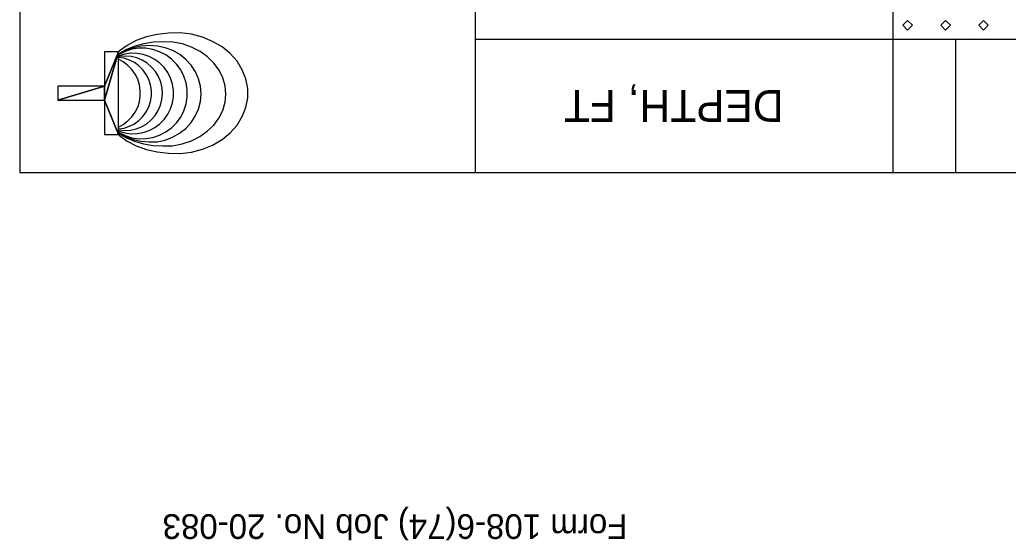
# Model space of a CAD drawing. Extents: x 1313964 to 1316843, y 2087046 to 2096619.
# Drawn here: x 1314075.31 to 1314091.13, y 2089922.27 to 2089930.61 of the extents above; entities that cross this region are included whole.
import ezdxf

# ---------------------------------------------------------------- set-up
doc = ezdxf.new("R2010")
doc.units = 0
doc.layers.add('B-Sub-Contour', color=7, linetype='Continuous')
doc.layers.add('Default', color=7, linetype='Continuous')

# ---------------------------------------------------------------- blocks, each defined once
blk = doc.blocks.new('POINT_DISPLAY')
at = {"layer": 'Default'}
blk.add_line((0, 0), (0, 0), dxfattribs=at)
blk = doc.blocks.new('DGRFC_GGHLOGO')
at = {"layer": 'Default'}
for points in [[(371581.68, 791230.32), (371581.68, 1050310.32), (295381.68, 1050310.32), (371581.68, 791230.32)], [(371581.68, 791230.32), (295381.68, 1050310.32), (295381.68, 791230.32), (371581.68, 791230.32)], [(295381.68, 791230.32), (104881.68, 791230.32), (104881.68, 715030.32), (295381.68, 791230.32)], [(295381.68, 791230.32), (104881.68, 715030.32), (562081.68, 715030.32), (295381.68, 791230.32)], [(295381.68, 791230.32), (562081.68, 715030.32), (371581.68, 791230.32), (295381.68, 791230.32)], [(562081.68, 715030.32), (562081.68, 791230.32), (371581.68, 791230.32), (562081.68, 715030.32)]]:
    blk.add_lwpolyline(points, close=True, dxfattribs=at)
for points in [[(105216.96, 715030.32), (100004.88, 709757.28), (68915.28, 666170.88), (42854.88, 615848.4), (22494.24, 560009.04), (8351.52, 500115.84), (792.48, 437662.32), (0, 374202.96), (7802.88, 311353.2), (23439.12, 250698), (46847.76, 193791.84), (77510.64, 142006.32), (114635.28, 96713.04), (157246.32, 59039.76), (204337.92, 29900.88), (254660.4, 10058.4), (306994.56, 0), (359968.8, 0), (412302.96, 10058.4), (462625.44, 29900.88), (509717.04, 59039.76), (552328.08, 96713.04), (589452.72, 142006.32), (620115.6, 193791.84), (643524.24, 250698), (659160.48, 311353.2), (666963.36, 374202.96), (666170.88, 437662.32), (658611.84, 500115.84), (644469.12, 560009.04), (624108.48, 615848.4), (598048.08, 666170.88), (566958.48, 709757.28), (561746.4, 715030.32)], [(111587.28, 715030.32), (108691.68, 711311.76), (85770.72, 670895.28), (67177.92, 625266.72), (53400.96, 575584.32), (44744.64, 523097.76), (41422.32, 469087.2), (42702.48, 414924.24), (52760.88, 362010.96), (69738.24, 311597.04), (93238.32, 264993.12), (122651.52, 223387.92), (157246.32, 187756.8), (196169.28, 159075.12), (238414.56, 137982.96), (282976.32, 125089.92), (328665.84, 120639.84), (374385.84, 124815.6), (419008.56, 137464.8), (461345.28, 158282.64), (500390.16, 186720.48), (535137.36, 222138.24), (564733.44, 263591.04), (588416.4, 310042.56), (605637.6, 360334.56), (615909.36, 413217.36), (618195.36, 467349.84), (615055.92, 521360.4), (606582.48, 573938.4), (592927.44, 623742.72), (574487.04, 669523.68), (551718.48, 710123.04), (547908.48, 715030.32)], [(113477.04, 715030.32), (111434.88, 712226.16), (91531.44, 674613.84), (76748.64, 633618.24), (67421.76, 590275.68), (63825.12, 545683.44), (65227.2, 500969.28), (74462.64, 457260.96), (90098.88, 415625.28), (111770.16, 377098.56), (138927.84, 342717.12), (170870.88, 313273.44), (206837.28, 289560), (245882.16, 272155.92), (287030.16, 261457.44), (329031.6, 257799.84), (371520.72, 261244.08), (412729.68, 271698.72), (451866, 288889.44), (487923.84, 312420), (520019.28, 341680.8), (547329.36, 375940.32), (569183.52, 414314.64), (585033.12, 455889.36), (594451.44, 499567.2), (596463.12, 544250.88), (593049.36, 588873.6), (583905.36, 632246.64), (569305.44, 673333.68), (549554.4, 711067.92), (546658.8, 715030.32)], [(117957.6, 715030.32), (116220.24, 712561.44), (98968.56, 677509.44), (87386.16, 640201.92), (81747.36, 601522.8), (82174.08, 562477.92), (88696.8, 523951.2), (101071.68, 486887.52), (119085.36, 452231.76), (142250.16, 420776.4), (170047.92, 393283.44), (201747.12, 370453.92), (236616.24, 352836.48), (273801.84, 340857.84), (312389.52, 334792.32), (351464.88, 334792.32), (390052.56, 340857.84), (427238.16, 352836.48), (462107.28, 370453.92), (493806.48, 393283.44), (521573.76, 420776.4), (544769.04, 452231.76), (562752.24, 486887.52), (575157.6, 523951.2), (581649.84, 562477.92), (582076.56, 601522.8), (576437.76, 640201.92), (564855.36, 677509.44), (547634.16, 712561.44), (545896.8, 715030.32)], [(124632.72, 715030.32), (123809.76, 713353.92), (113934.24, 680252.64), (109301.28, 646023.6), (110002.32, 611459.28), (116006.88, 577443.6), (127223.52, 544769.04), (143316.96, 514228.08), (163982.4, 486521.76), (188640.72, 462351.12), (216743.28, 442264.8), (247619.52, 426780.96), (280507.44, 416234.88), (314645.04, 410900.88), (349209.36, 410900.88), (383316.48, 416234.88), (416234.88, 426780.96), (447080.64, 442264.8), (475213.68, 462351.12), (499872, 486521.76), (520506.96, 514228.08), (536630.88, 544769.04), (547847.52, 577443.6), (553852.08, 611459.28), (554553.12, 646023.6), (549920.16, 680252.64), (540014.16, 713353.92), (539221.68, 715030.32)], [(130972.56, 715030.32), (130454.4, 713079.6), (127284.48, 680740.32), (129235.2, 648309.6), (136306.56, 616579.92), (148254.72, 586343.76), (164805.36, 558393.6), (185562.24, 533400), (210007.2, 511972.56), (237530.64, 494659.92), (267401.04, 481919.28), (298917.36, 474024.96), (331317.6, 471190.32), (363717.84, 473506.8), (395356.08, 480882.96), (425470.32, 493166.4), (453237.6, 510021.84), (478017.84, 531053.04), (499170.96, 555711.36), (516178.8, 583417.68), (528614.64, 613440.48), (536173.68, 645048.24), (538642.56, 677448.48), (535990.8, 709818.24), (534710.64, 715030.32)], [(135483.6, 715030.32), (135483.6, 714420.72), (140482.32, 683727.36), (150174.96, 654192.24), (164378.64, 626546.88), (182727.6, 601431.36), (204764.64, 579485.76), (229941.12, 561258.72), (257647.44, 547176.96), (287243.52, 537606.24), (317936.88, 532759.92), (349026.48, 532759.92), (379719.84, 537606.24), (409315.92, 547176.96), (437022.24, 561258.72), (462198.72, 579485.76), (484235.76, 601431.36), (502584.72, 626546.88), (516788.4, 654192.24), (526481.04, 683727.36), (531479.76, 714420.72), (531479.76, 715030.32)], [(146151.6, 715030.32), (160690.56, 687811.68), (179679.6, 662574.24), (202326.24, 640567.68), (228112.32, 622279.68), (256367.28, 608167.44), (286481.52, 598566.24), (317693.04, 593719.92), (349270.32, 593719.92), (380481.84, 598566.24), (410596.08, 608167.44), (438851.04, 622279.68), (464637.12, 640567.68), (487283.76, 662574.24), (506272.8, 687811.68), (520811.76, 715030.32)]]:
    blk.add_lwpolyline(points, dxfattribs=at)

msp = doc.modelspace()

# ---------------------------------------------------------------- linework, layer by layer
at = {"layer": 'B-Sub-Contour'}
for points in [[(1314136.725, 2089928.164), (1314136.725, 2089971.035), (1314075.306, 2089971.035), (1314075.306, 2089928.164), (1314136.725, 2089928.164)], [(1314082.603, 2089928.164), (1314082.603, 2089971.035)], [(1314089.292, 2089928.164), (1314089.292, 2089971.035)], [(1314134.292, 2089930.292), (1314082.603, 2089930.292)], [(1314089.292, 2089930.049), (1314089.292, 2089930.292)], [(1314089.292, 2089930.049), (1314089.292, 2089930.292)], [(1314090.292, 2089928.164), (1314090.292, 2089930.292)], [(1314089.292, 2089928.164), (1314089.292, 2089928.407)], [(1314089.292, 2089928.164), (1314089.292, 2089928.407)]]:
    msp.add_lwpolyline(points, dxfattribs=at)
for points in [[(1314089.517, 2089930.596), (1314089.444, 2089930.523), (1314089.517, 2089930.444), (1314089.597, 2089930.523)], [(1314090.126, 2089930.596), (1314090.053, 2089930.523), (1314090.126, 2089930.444), (1314090.205, 2089930.523)], [(1314090.734, 2089930.596), (1314090.661, 2089930.523), (1314090.734, 2089930.444), (1314090.813, 2089930.523)]]:
    msp.add_lwpolyline(points, close=True, dxfattribs=at)

# ---------------------------------------------------------------- block references
at = {"layer": 'B-Sub-Contour', "rotation": 90}
for name, p, xscale, yscale in [('POINT_DISPLAY', (1314089.384, 2089930.485), 0.019951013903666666, 0.019951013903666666), ('POINT_DISPLAY', (1314089.566, 2089930.546), 0.019951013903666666, 0.019951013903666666), ('POINT_DISPLAY', (1314089.809, 2089930.546), 0.019951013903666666, 0.019951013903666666), ('POINT_DISPLAY', (1314089.931, 2089930.485), 0.019951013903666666, 0.019951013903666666), ('POINT_DISPLAY', (1314089.992, 2089930.607), 0.019951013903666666, 0.019951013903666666), ('POINT_DISPLAY', (1314090.296, 2089930.485), 0.019951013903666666, 0.019951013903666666), ('POINT_DISPLAY', (1314090.6, 2089930.485), 0.019951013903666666, 0.019951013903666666), ('POINT_DISPLAY', (1314090.782, 2089930.546), 0.019951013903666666, 0.019951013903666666), ('POINT_DISPLAY', (1314091.026, 2089930.546), 0.019951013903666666, 0.019951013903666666), ('DGRFC_GGHLOGO', (1314078.955, 2089928.468), 2.894891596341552e-06, 2.894891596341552e-06), ('POINT_DISPLAY', (1314089.323, 2089930.364), 0.019951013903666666, 0.019951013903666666), ('POINT_DISPLAY', (1314089.505, 2089930.425), 0.019951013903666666, 0.019951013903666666), ('POINT_DISPLAY', (1314089.627, 2089930.364), 0.019951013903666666, 0.019951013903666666), ('POINT_DISPLAY', (1314089.749, 2089930.425), 0.019951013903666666, 0.019951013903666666), ('POINT_DISPLAY', (1314090.113, 2089930.425), 0.019951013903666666, 0.019951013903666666), ('POINT_DISPLAY', (1314090.357, 2089930.364), 0.019951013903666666, 0.019951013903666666), ('POINT_DISPLAY', (1314090.539, 2089930.364), 0.019951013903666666, 0.019951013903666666), ('POINT_DISPLAY', (1314090.722, 2089930.425), 0.019951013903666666, 0.019951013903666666), ('POINT_DISPLAY', (1314090.843, 2089930.364), 0.019951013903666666, 0.019951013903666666), ('POINT_DISPLAY', (1314090.965, 2089930.425), 0.019951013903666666, 0.019951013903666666), ('POINT_DISPLAY', (1314089.444, 2089930.303), 0.019951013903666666, 0.019951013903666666), ('POINT_DISPLAY', (1314089.87, 2089930.303), 0.019951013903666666, 0.019951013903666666), ('POINT_DISPLAY', (1314090.235, 2089930.303), 0.019951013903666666, 0.019951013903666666), ('POINT_DISPLAY', (1314090.661, 2089930.303), 0.019951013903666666, 0.019951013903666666), ('POINT_DISPLAY', (1314091.086, 2089930.303), 0.019951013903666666, 0.019951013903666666)]:
    msp.add_blockref(name, p, dxfattribs=dict(at, xscale=xscale, yscale=yscale))

# ---------------------------------------------------------------- texts
at = {"layer": 'B-Sub-Contour'}
for s, height, p in [('DEPTH, FT', 0.509, (1314087.536, 2089929.483)), ('Form 108-6(74) Job No. 20-083', 0.39588, (1314085.036, 2089922.691))]:
    msp.add_text(s, height=height, rotation=180, dxfattribs=at).set_placement(p)

doc.saveas('drawing.dxf')
